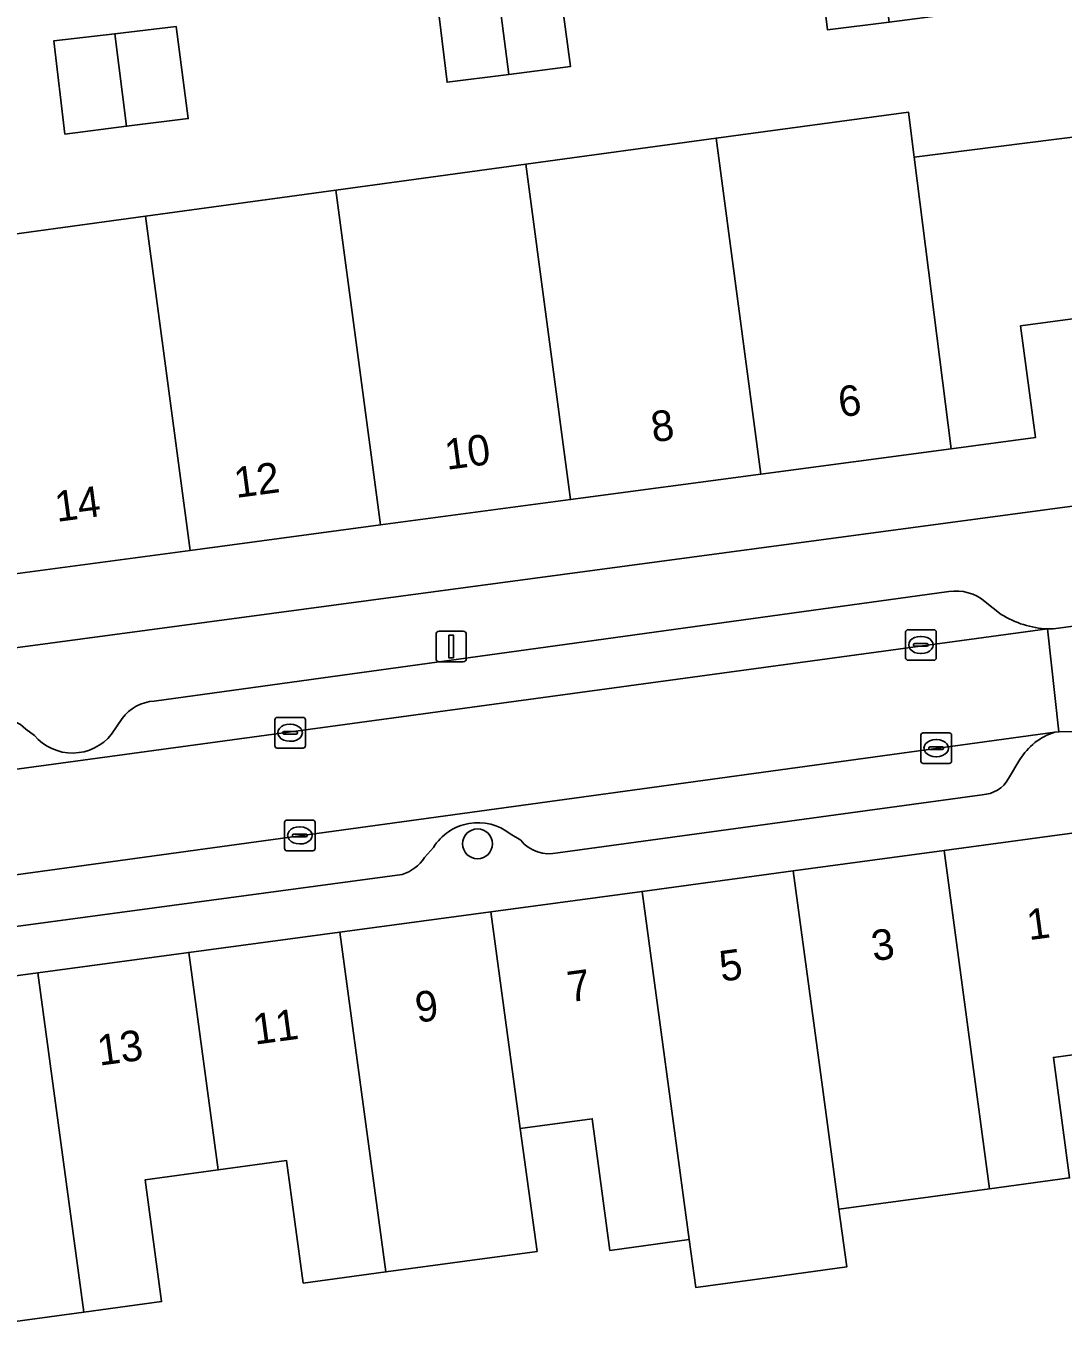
# Model space of a CAD drawing. Extents: x 163147 to 163550, y 380933 to 381639.
# Drawn here: x 163349.36 to 163383.31, y 381474.3 to 381516.74 of the extents above; entities that cross this region are included whole.
import ezdxf

# ---------------------------------------------------------------- set-up
doc = ezdxf.new("R2010")
doc.units = 0
for name, color, linetype in [('IMGEO_Boom', 7, 'Continuous'), ('IMGEO_Erf', 7, 'Continuous'), ('IMGEO_Kolk', 7, 'Continuous'), ('IMGEO_Lichtmast', 7, 'Continuous'), ('IMGEO_Pand', 7, 'Continuous'), ('IMGEO_Pand_nummerreeks', 7, 'Continuous'), ('IMGEO_Parkeervlak_open', 7, 'Continuous'), ('IMGEO_Rijbaan_lokaal_open', 7, 'Continuous'), ('IMGEO_Voetpad_open', 7, 'Continuous')]:
    doc.layers.add(name, color=color, linetype=linetype)

msp = doc.modelspace()

# ---------------------------------------------------------------- linework, layer by layer
at = {"layer": 'IMGEO_Boom'}
msp.add_circle((163364.144, 381489.983), 0.489, dxfattribs=at)
at = {"layer": 'IMGEO_Erf'}
for points in [[(163290.692, 381502.077), (163296.934, 381502.909), (163303.175, 381503.742), (163309.37, 381504.568), (163317.378, 381505.636), (163320.439, 381506.043), (163328.504, 381507.143), (163334.606, 381507.974), (163340.83, 381508.823), (163347.054, 381509.671), (163353.278, 381510.52), (163359.502, 381511.368), (163365.726, 381512.217), (163371.951, 381513.065), (163378.25, 381513.924), (163378.437, 381512.446), (163386.81, 381513.506), (163391.494, 381521.713), (163396.616, 381518.793), (163399.995, 381524.821), (163394.095, 381528.2), (163395.21, 381530.178), (163389.772, 381533.219)], [(163386.878, 381501.46), (163390.622, 381508.099), (163381.921, 381506.929), (163382.408, 381503.275), (163379.644, 381502.906), (163373.418, 381502.075), (163367.191, 381501.244), (163360.965, 381500.413), (163354.738, 381499.581), (163348.512, 381498.75), (163342.285, 381497.919), (163336.059, 381497.088), (163336.166, 381496.323), (163331.126, 381495.675), (163330.852, 381497.601), (163329.792, 381497.46), (163321.723, 381496.388), (163321.893, 381494.988), (163321.919, 381494.8)], [(163323.398, 381493.128), (163323.846, 381493.024), (163386.878, 381501.46)], [(163385.364, 381483.316), (163382.995, 381482.996), (163383.527, 381479.05), (163380.908, 381478.696), (163378.572, 381478.381), (163378.319, 381478.347), (163375.973, 381478.03), (163376.229, 381476.137), (163373.79, 381475.808), (163371.286, 381475.47), (163371.074, 381477.031), (163368.48, 381476.681), (163367.899, 381480.988), (163365.545, 381480.67), (163366.091, 381476.644), (163363.723, 381476.324), (163361.145, 381475.976), (163358.436, 381475.61), (163357.895, 381479.617), (163355.655, 381479.315), (163353.264, 381478.992), (163353.802, 381475.003), (163351.251, 381474.659), (163348.603, 381474.302)]]:
    msp.add_lwpolyline(points, dxfattribs=at)
for points in [[(163377.237, 381519.9), (163379.244, 381520.135), (163379.639, 381517.124), (163377.621, 381516.869), (163375.602, 381516.613), (163375.235, 381519.665)], [(163364.781, 381518.185), (163366.788, 381518.42), (163367.183, 381515.409), (163365.165, 381515.154), (163363.146, 381514.898), (163362.779, 381517.95)], [(163352.272, 381516.488), (163354.279, 381516.723), (163354.674, 381513.712), (163352.656, 381513.457), (163350.637, 381513.201), (163350.27, 381516.253)]]:
    msp.add_lwpolyline(points, close=True, dxfattribs=at)
at = {"layer": 'IMGEO_Kolk'}
for p, q in [((163378.159, 381496.062), (163378.159, 381496.914)), ((163378.234, 381496.988), (163379.086, 381496.988)), ((163378.647, 381496.768), (163378.672, 381496.768)), ((163379.16, 381496.914), (163379.16, 381496.062)), ((163378.418, 381496.482), (163378.418, 381496.494)), ((163378.856, 381496.445), (163378.458, 381496.445)), ((163378.461, 381496.531), (163378.859, 381496.531)), ((163378.902, 381496.494), (163378.902, 381496.482)), ((163379.086, 381495.988), (163378.234, 381495.988)), ((163378.67, 381496.208), (163378.645, 381496.208)), ((163357.582, 381494.116), (163358.434, 381494.116)), ((163357.507, 381493.19), (163357.507, 381494.042)), ((163357.995, 381493.896), (163358.02, 381493.896)), ((163358.508, 381494.042), (163358.508, 381493.19)), ((163357.766, 381493.61), (163357.766, 381493.622)), ((163358.204, 381493.573), (163357.806, 381493.573)), ((163357.809, 381493.659), (163358.207, 381493.659)), ((163358.018, 381493.336), (163357.993, 381493.336)), ((163358.25, 381493.622), (163358.25, 381493.61)), ((163378.66, 381492.684), (163378.66, 381493.536)), ((163378.735, 381493.61), (163379.587, 381493.61)), ((163379.148, 381493.39), (163379.173, 381493.39)), ((163379.661, 381493.536), (163379.661, 381492.684)), ((163358.434, 381493.116), (163357.582, 381493.116)), ((163378.919, 381493.104), (163378.919, 381493.116)), ((163379.357, 381493.067), (163378.959, 381493.067)), ((163378.962, 381493.153), (163379.36, 381493.153)), ((163379.171, 381492.83), (163379.146, 381492.83)), ((163379.403, 381493.116), (163379.403, 381493.104)), ((163379.587, 381492.61), (163378.735, 381492.61)), ((163357.902, 381490.757), (163358.754, 381490.757)), ((163357.827, 381489.831), (163357.827, 381490.683)), ((163358.129, 381490.3), (163358.527, 381490.3)), ((163358.315, 381490.537), (163358.34, 381490.537)), ((163358.828, 381490.683), (163358.828, 381489.831)), ((163358.086, 381490.251), (163358.086, 381490.263)), ((163358.524, 381490.214), (163358.126, 381490.214)), ((163358.338, 381489.977), (163358.313, 381489.977)), ((163358.57, 381490.263), (163358.57, 381490.251)), ((163358.754, 381489.757), (163357.902, 381489.757))]:
    msp.add_line(p, q, dxfattribs=at)
for points in [[(163378.159, 381496.062), (163378.159, 381496.914)], [(163378.234, 381496.988), (163379.086, 381496.988)], [(163379.16, 381496.914), (163379.16, 381496.062)], [(163379.086, 381495.988), (163378.234, 381495.988)], [(163357.582, 381494.116), (163358.434, 381494.116)], [(163357.507, 381493.19), (163357.507, 381494.042)], [(163358.508, 381494.042), (163358.508, 381493.19)], [(163378.66, 381492.684), (163378.66, 381493.536)], [(163378.735, 381493.61), (163379.587, 381493.61)], [(163379.661, 381493.536), (163379.661, 381492.684)], [(163358.434, 381493.116), (163357.582, 381493.116)], [(163379.587, 381492.61), (163378.735, 381492.61)], [(163357.902, 381490.757), (163358.754, 381490.757)], [(163357.827, 381489.831), (163357.827, 381490.683)], [(163358.828, 381490.683), (163358.828, 381489.831)], [(163358.754, 381489.757), (163357.902, 381489.757)]]:
    msp.add_lwpolyline(points, dxfattribs=at)
for centre, radius, start, end in [((163378.236, 381496.912), 0.0765, 91.552, 178.448), ((163378.236, 381496.912), 0.0765, 91.552, 178.448), ((163379.084, 381496.912), 0.0765, 1.552, 88.448), ((163379.084, 381496.912), 0.0765, 1.552, 88.448), ((163378.458, 381496.491), 0.0403, 85.8775, 175.7526), ((163378.455, 381496.481), 0.0366, 178.938, 274.7102), ((163378.859, 381496.488), 0.043, 264.8664, 352.4533), ((163378.863, 381496.493), 0.0386, 1.7309, 96.639), ((163378.236, 381496.064), 0.0765, 181.552, 268.448), ((163378.236, 381496.064), 0.0765, 181.552, 268.448), ((163379.084, 381496.064), 0.0765, 271.552, 358.448), ((163379.084, 381496.064), 0.0765, 271.552, 358.448), ((163357.584, 381494.04), 0.0765, 91.552, 178.448), ((163357.584, 381494.04), 0.0765, 91.552, 178.448), ((163358.432, 381494.04), 0.0765, 1.552, 88.448), ((163358.432, 381494.04), 0.0765, 1.552, 88.448), ((163357.806, 381493.619), 0.0403, 85.8775, 175.7526), ((163357.803, 381493.609), 0.0366, 178.938, 274.7102), ((163358.207, 381493.616), 0.043, 264.8664, 352.4533), ((163358.211, 381493.621), 0.0386, 1.7309, 96.639), ((163378.737, 381493.534), 0.0765, 91.552, 178.448), ((163378.737, 381493.534), 0.0765, 91.552, 178.448), ((163379.585, 381493.534), 0.0765, 1.552, 88.448), ((163379.585, 381493.534), 0.0765, 1.552, 88.448), ((163357.584, 381493.192), 0.0765, 181.552, 268.448), ((163357.584, 381493.192), 0.0765, 181.552, 268.448), ((163358.432, 381493.192), 0.0765, 271.552, 358.448), ((163358.432, 381493.192), 0.0765, 271.552, 358.448), ((163378.959, 381493.113), 0.0403, 85.8775, 175.7526), ((163378.956, 381493.103), 0.0366, 178.938, 274.7102), ((163379.36, 381493.11), 0.043, 264.8664, 352.4533), ((163379.364, 381493.115), 0.0386, 1.7309, 96.639), ((163378.737, 381492.686), 0.0765, 181.552, 268.448), ((163378.737, 381492.686), 0.0765, 181.552, 268.448), ((163379.585, 381492.686), 0.0765, 271.552, 358.448), ((163379.585, 381492.686), 0.0765, 271.552, 358.448), ((163357.904, 381490.681), 0.0765, 91.552, 178.448), ((163357.904, 381490.681), 0.0765, 91.552, 178.448), ((163358.752, 381490.681), 0.0765, 1.552, 88.448), ((163358.752, 381490.681), 0.0765, 1.552, 88.448), ((163358.126, 381490.26), 0.0403, 85.8775, 175.7526), ((163358.531, 381490.262), 0.0386, 1.7309, 96.639), ((163358.123, 381490.25), 0.0366, 178.938, 274.7102), ((163358.527, 381490.257), 0.043, 264.8664, 352.4533), ((163357.904, 381489.833), 0.0765, 181.552, 268.448), ((163357.904, 381489.833), 0.0765, 181.552, 268.448), ((163358.752, 381489.833), 0.0765, 271.552, 358.448), ((163358.752, 381489.833), 0.0765, 271.552, 358.448)]:
    msp.add_arc(centre, radius, start, end, dxfattribs=at)
for centre, major_axis, ratio, start_param, end_param in [((163378.646, 381496.488), (-0.387, 0.002), 0.722429, 4.712389, 7.853982), ((163378.671, 381496.488), (-0.39, 0.002), 0.717154, 1.570796, 4.712389), ((163357.994, 381493.616), (-0.387, 0.002), 0.722429, 4.712389, 7.853982), ((163358.019, 381493.616), (-0.39, 0.002), 0.717154, 1.570796, 4.712389), ((163379.147, 381493.11), (-0.387, 0.002), 0.722429, 4.712389, 7.853982), ((163379.172, 381493.11), (-0.39, 0.002), 0.717154, 1.570796, 4.712389), ((163358.314, 381490.257), (-0.387, 0.002), 0.722429, 4.712389, 7.853982), ((163358.339, 381490.257), (-0.39, 0.002), 0.717154, 1.570796, 4.712389)]:
    msp.add_ellipse(centre, major_axis=major_axis, ratio=ratio, start_param=start_param, end_param=end_param, dxfattribs=at)
at = {"layer": 'IMGEO_Lichtmast'}
for p, q in [((163362.785, 381496.037), (163362.785, 381496.837)), ((163362.785, 381496.837), (163362.785, 381496.037)), ((163362.885, 381496.937), (163363.675, 381496.937)), ((163363.675, 381496.937), (163362.885, 381496.937)), ((163363.775, 381496.837), (163363.775, 381496.037)), ((163363.775, 381496.037), (163363.775, 381496.837)), ((163363.675, 381495.937), (163362.885, 381495.937)), ((163362.885, 381495.937), (163363.675, 381495.937))]:
    msp.add_line(p, q, dxfattribs=at)
msp.add_lwpolyline([(163363.205, 381496.812), (163363.355, 381496.812), (163363.355, 381496.062), (163363.205, 381496.062), (163363.205, 381496.812)], dxfattribs=at)
for centre, start, end in [((163362.885, 381496.837), 90, 180), ((163362.885, 381496.837), 90, 180), ((163363.675, 381496.837), 0, 90), ((163363.675, 381496.837), 360, 90), ((163362.885, 381496.037), 180, 270), ((163362.885, 381496.037), 180, 270), ((163363.675, 381496.037), 270, 0), ((163363.675, 381496.037), 270, 0)]:
    msp.add_arc(centre, 0.1, start, end, dxfattribs=at)
at = {"layer": 'IMGEO_Pand'}
for points in [[(163377.237, 381519.9), (163375.235, 381519.665), (163375.602, 381516.613), (163377.621, 381516.869)], [(163364.781, 381518.185), (163365.165, 381515.154), (163367.183, 381515.409), (163366.788, 381518.42)], [(163364.781, 381518.185), (163362.779, 381517.95), (163363.146, 381514.898), (163365.165, 381515.154)], [(163352.272, 381516.488), (163352.656, 381513.457), (163354.674, 381513.712), (163354.279, 381516.723)], [(163352.272, 381516.488), (163350.27, 381516.253), (163350.637, 381513.201), (163352.656, 381513.457)], [(163378.437, 381512.446), (163378.25, 381513.924), (163371.951, 381513.065), (163373.418, 381502.075), (163379.644, 381502.906)], [(163386.81, 381513.506), (163378.437, 381512.446), (163379.644, 381502.906), (163382.408, 381503.275), (163381.921, 381506.929), (163390.622, 381508.099)], [(163371.951, 381513.065), (163365.726, 381512.217), (163367.191, 381501.244), (163373.418, 381502.075)], [(163365.726, 381512.217), (163359.502, 381511.368), (163360.965, 381500.413), (163367.191, 381501.244)], [(163359.502, 381511.368), (163353.278, 381510.52), (163354.738, 381499.581), (163360.965, 381500.413)], [(163353.278, 381510.52), (163347.054, 381509.671), (163348.512, 381498.75), (163354.738, 381499.581)], [(163380.908, 381478.696), (163383.527, 381479.05), (163382.995, 381482.996), (163385.364, 381483.316), (163384.404, 381490.434), (163379.422, 381489.762)], [(163374.475, 381489.095), (163375.435, 381482.017), (163375.973, 381478.03), (163378.319, 381478.347), (163378.572, 381478.381), (163380.908, 381478.696), (163379.422, 381489.762)], [(163374.475, 381489.095), (163369.53, 381488.427), (163371.074, 381477.031), (163371.286, 381475.47), (163373.79, 381475.808), (163376.229, 381476.137), (163375.973, 381478.03), (163375.435, 381482.017)], [(163369.53, 381488.427), (163364.584, 381487.76), (163365.545, 381480.67), (163367.899, 381480.988), (163368.48, 381476.681), (163371.074, 381477.031)], [(163364.584, 381487.76), (163359.639, 381487.093), (163361.145, 381475.976), (163363.723, 381476.324), (163366.091, 381476.644), (163365.545, 381480.67)], [(163359.639, 381487.093), (163354.692, 381486.426), (163355.655, 381479.315), (163357.895, 381479.617), (163358.436, 381475.61), (163361.145, 381475.976)], [(163349.747, 381485.759), (163351.251, 381474.659), (163353.802, 381475.003), (163353.264, 381478.992), (163355.655, 381479.315), (163354.692, 381486.426)], [(163345.76, 381478.015), (163348.06, 381478.325), (163348.603, 381474.302), (163351.251, 381474.659), (163349.747, 381485.759), (163344.801, 381485.092)]]:
    msp.add_lwpolyline(points, close=True, dxfattribs=at)
at = {"layer": 'IMGEO_Parkeervlak_open'}
for points in [[(163379.575, 381498.232), (163353.554, 381494.651)], [(163381.286, 381497.488), (163380.767, 381497.897)], [(163330.288, 381489.877), (163382.807, 381497.014)], [(163349.638, 381493.525), (163349.36, 381493.729)], [(163352.51, 381494.084), (163352.165, 381493.565)], [(163383.048, 381493.637), (163330.736, 381486.454)], [(163381.529, 381492.116), (163381.9, 381492.737)], [(163366.776, 381489.692), (163380.663, 381491.587)], [(163365.217, 381490.308), (163365.559, 381490.104)], [(163362.407, 381489.533), (163362.701, 381489.862)], [(163333.539, 381485.19), (163361.681, 381488.978)]]:
    msp.add_lwpolyline(points, dxfattribs=at)
for centre, radius, start, end in [((163379.815, 381496.799), 1.453, 49.0763, 99.5287), ((163382.951, 381500.153), 3.142, 238.0071, 267.375), ((163353.641, 381493.247), 1.407, 93.5297, 143.4834), ((163348.697, 381493.126), 0.896, 42.2697, 102.8255), ((163350.885, 381494.592), 1.641, 220.5482, 321.2655), ((163383.665, 381491.668), 2.063, 107.3926, 148.7984), ((163380.607, 381492.652), 1.067, 273.0229, 329.8148), ((163364.159, 381488.958), 1.715, 51.9027, 148.2016), ((163366.481, 381490.824), 1.17, 217.9997, 284.5946), ((163361.278, 381490.258), 1.342, 287.4842, 327.3089)]:
    msp.add_arc(centre, radius, start, end, dxfattribs=at)
at = {"layer": 'IMGEO_Rijbaan_lokaal_open'}
msp.add_lwpolyline([(163386.472, 381497.48), (163382.998, 381497.011), (163382.807, 381497.014), (163383.176, 381493.641), (163384.906, 381493.688)], dxfattribs=at)
msp.add_lwpolyline([(163383.048, 381493.637), (163383.176, 381493.641), (163382.807, 381497.014), (163330.288, 381489.877), (163330.736, 381486.454)], close=True, dxfattribs=at)
at = {"layer": 'IMGEO_Voetpad_open'}
for points in [[(163386.878, 381501.46), (163323.846, 381493.024), (163319.114, 381492.391), (163317.206, 381492.135), (163261.264, 381484.648), (163258.765, 381484.37)], [(163382.807, 381497.014), (163382.998, 381497.011), (163386.472, 381497.48), (163386.878, 381501.46)], [(163353.554, 381494.651), (163379.575, 381498.232)], [(163380.767, 381497.897), (163381.286, 381497.488)], [(163349.36, 381493.729), (163349.638, 381493.525)], [(163352.165, 381493.565), (163352.51, 381494.084)], [(163384.906, 381493.688), (163383.176, 381493.641), (163383.048, 381493.637)], [(163364.584, 381487.76), (163369.53, 381488.427), (163374.475, 381489.095), (163379.422, 381489.762), (163384.404, 381490.434), (163386.788, 381490.729), (163386.425, 381493.459)], [(163381.9, 381492.737), (163381.529, 381492.116)], [(163380.663, 381491.587), (163366.776, 381489.692)], [(163365.559, 381490.104), (163365.217, 381490.308)], [(163362.701, 381489.862), (163362.407, 381489.533)], [(163361.681, 381488.978), (163333.539, 381485.19)], [(163324.866, 381482.145), (163327.51, 381482.721), (163329.66, 381483.049), (163334.91, 381483.757), (163339.855, 381484.424), (163344.801, 381485.092), (163349.747, 381485.759), (163354.692, 381486.426), (163359.639, 381487.093), (163364.584, 381487.76)]]:
    msp.add_lwpolyline(points, dxfattribs=at)
for centre, radius, start, end in [((163379.815, 381496.799), 1.453, 49.0763, 99.5287), ((163382.951, 381500.153), 3.142, 238.0071, 267.375), ((163353.641, 381493.247), 1.407, 93.5297, 143.4834), ((163348.697, 381493.126), 0.896, 42.2697, 102.8255), ((163350.885, 381494.592), 1.641, 220.5482, 321.2655), ((163383.665, 381491.668), 2.063, 107.3926, 148.7984), ((163380.607, 381492.652), 1.067, 273.0229, 329.8148), ((163364.159, 381488.958), 1.715, 51.9027, 148.2016), ((163366.481, 381490.824), 1.17, 217.9997, 284.5946), ((163361.278, 381490.258), 1.342, 287.4842, 327.3089)]:
    msp.add_arc(centre, radius, start, end, dxfattribs=at)

# ---------------------------------------------------------------- texts
at = {"layer": 'IMGEO_Pand_nummerreeks'}
for s, rotation, p in [('6', 7.6031, (163376.021, 381503.935)), ('8', 7.6031, (163369.892, 381503.117)), ('10', 7.6031, (163363.138, 381502.216)), ('12', 7.6031, (163356.239, 381501.295)), ('14', 7.6031, (163350.375, 381500.512)), ('1', 7.6829, (163382.194, 381486.826)), ('3', 7.6829, (163377.105, 381486.14)), ('5', 7.6834, (163372.128, 381485.469)), ('7', 7.6834, (163367.151, 381484.797)), ('9', 7.6834, (163362.174, 381484.126)), ('11', 7.6834, (163356.855, 381483.408)), ('13', 7.6829, (163351.765, 381482.721))]:
    msp.add_text(s, height=1, rotation=rotation, dxfattribs=at).set_placement(p)

doc.saveas('drawing.dxf')
